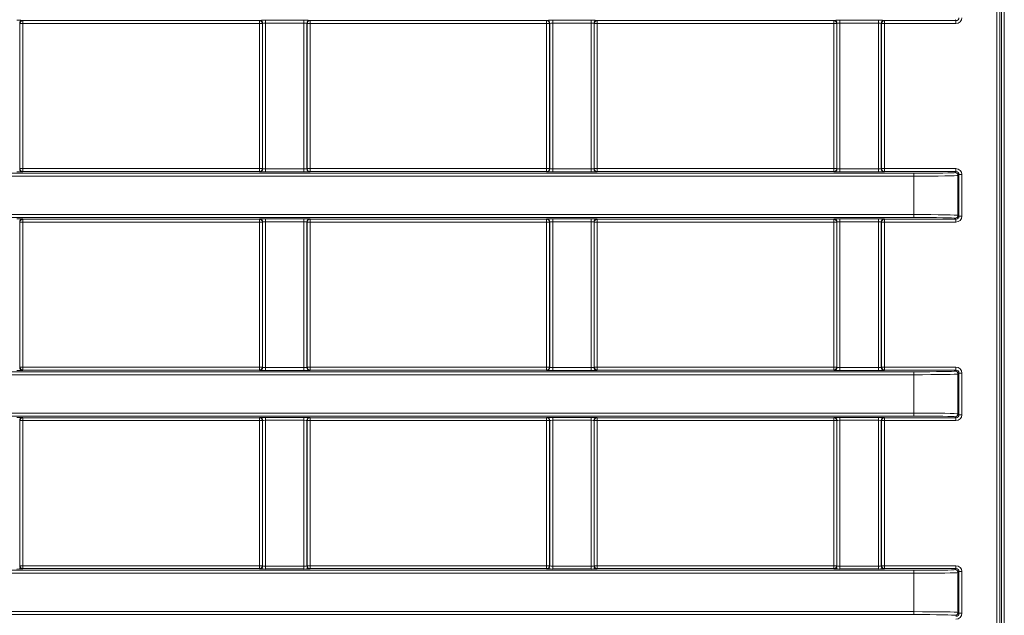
# Model space of a CAD drawing. Header units: millimetres. Extents: x 0 to 1118, y 0 to 864.
# Tile 296 of 390: x 927 to 944, y 408 to 418. Entities that reach past the tile are written whole.
import ezdxf

# ---------------------------------------------------------------- set-up
doc = ezdxf.new("R2010")
doc.units = ezdxf.units.MM

msp = doc.modelspace()

# ---------------------------------------------------------------- linework, layer by layer
at = {"color": 9, "linetype": 'Continuous', "lineweight": 0}
for p, q in [((943.4303, 389.1676), (943.4303, 451.5096)), ((943.4803, 451.5096), (943.4803, 389.1676)), ((943.5085, 389.1395), (943.5085, 451.5378)), ((943.5585, 451.5378), (943.5585, 389.1395)), ((926.8452, 418.2088), (926.8452, 415.7385)), ((926.8494, 418.2046), (926.8452, 418.2088)), ((926.8494, 415.7426), (926.8494, 418.2046)), ((926.8994, 418.2046), (926.8494, 418.2046)), ((926.8952, 418.2588), (926.8994, 418.2546)), ((926.8994, 418.2546), (930.9143, 418.2546)), ((926.8994, 418.2546), (926.8994, 418.2046)), ((930.9143, 418.2046), (926.8994, 418.2046)), ((926.8994, 418.2046), (926.8994, 415.7426)), ((930.9143, 418.2546), (930.9185, 418.2588)), ((930.9143, 418.2546), (930.9143, 418.2046)), ((930.9143, 415.7426), (930.9143, 418.2046)), ((930.9643, 418.2046), (930.9143, 418.2046)), ((930.9685, 418.2088), (930.9643, 418.2046)), ((930.9643, 418.2046), (930.9643, 415.7426)), ((930.9685, 415.7385), (930.9685, 418.2088)), ((931.0185, 418.2605), (931.6702, 418.2605)), ((931.0185, 418.2605), (931.0185, 418.2105)), ((931.6702, 418.2105), (931.0185, 418.2105)), ((931.0185, 418.2105), (931.0185, 415.7368)), ((931.6702, 418.2605), (931.6702, 418.2105)), ((931.6702, 415.7368), (931.6702, 418.2105)), ((931.7202, 418.2088), (931.7202, 415.7385)), ((931.7244, 418.2046), (931.7202, 418.2088)), ((931.7244, 415.7426), (931.7244, 418.2046)), ((931.7744, 418.2046), (931.7244, 418.2046)), ((931.7702, 418.2588), (931.7744, 418.2546)), ((931.7744, 418.2546), (935.7893, 418.2546)), ((931.7744, 418.2546), (931.7744, 418.2046)), ((935.7893, 418.2046), (931.7744, 418.2046)), ((931.7744, 418.2046), (931.7744, 415.7426)), ((935.7893, 418.2546), (935.7935, 418.2588)), ((935.7893, 418.2546), (935.7893, 418.2046)), ((935.8393, 418.2046), (935.7893, 418.2046)), ((935.7893, 415.7426), (935.7893, 418.2046)), ((935.8435, 418.2088), (935.8393, 418.2046)), ((935.8393, 418.2046), (935.8393, 415.7426)), ((935.8435, 415.7385), (935.8435, 418.2088)), ((935.8935, 418.2605), (936.5452, 418.2605)), ((935.8935, 418.2605), (935.8935, 418.2105)), ((936.5452, 418.2105), (935.8935, 418.2105)), ((935.8935, 418.2105), (935.8935, 415.7368)), ((936.5452, 418.2605), (936.5452, 418.2105)), ((936.5452, 415.7368), (936.5452, 418.2105)), ((936.5952, 418.2088), (936.5952, 415.7385)), ((936.5994, 418.2046), (936.5952, 418.2088)), ((936.5994, 415.7426), (936.5994, 418.2046)), ((936.6494, 418.2046), (936.5994, 418.2046)), ((936.6452, 418.2588), (936.6494, 418.2546)), ((936.6494, 418.2546), (940.6643, 418.2546)), ((936.6494, 418.2546), (936.6494, 418.2046)), ((940.6643, 418.2046), (936.6494, 418.2046)), ((936.6494, 418.2046), (936.6494, 415.7426)), ((940.6643, 418.2546), (940.6685, 418.2588)), ((940.6643, 418.2546), (940.6643, 418.2046)), ((940.7143, 418.2046), (940.6643, 418.2046)), ((940.6643, 415.7426), (940.6643, 418.2046)), ((940.7185, 418.2088), (940.7143, 418.2046)), ((940.7143, 418.2046), (940.7143, 415.7426)), ((940.7185, 415.7385), (940.7185, 418.2088)), ((940.7685, 418.2605), (941.4202, 418.2605)), ((940.7685, 418.2605), (940.7685, 418.2105)), ((941.4202, 418.2105), (940.7685, 418.2105)), ((940.7685, 418.2105), (940.7685, 415.7368)), ((941.4202, 418.2605), (941.4202, 418.2105)), ((941.4202, 415.7368), (941.4202, 418.2105)), ((941.4702, 418.2088), (941.4702, 415.7385)), ((941.4744, 418.2046), (941.4702, 418.2088)), ((941.4744, 415.7426), (941.4744, 418.2046)), ((941.5244, 418.2046), (941.4744, 418.2046)), ((941.5202, 418.2588), (941.5244, 418.2546)), ((941.5244, 418.2546), (942.7384, 418.2546)), ((941.5244, 418.2046), (941.5244, 418.2546)), ((942.7384, 418.2046), (941.5244, 418.2046)), ((941.5244, 418.2046), (941.5244, 415.7426)), ((942.7384, 418.2546), (942.7222, 418.2708)), ((942.7384, 418.2046), (942.7384, 418.2546)), ((910.9564, 415.6645), (942.0223, 415.6645)), ((926.8452, 415.7385), (926.8494, 415.7426)), ((926.8994, 415.7426), (926.8494, 415.7426)), ((926.8994, 415.6927), (926.8952, 415.6885)), ((926.8994, 415.7426), (930.9143, 415.7426)), ((926.8994, 415.7426), (926.8994, 415.6927)), ((930.9143, 415.6927), (926.8994, 415.6927)), ((930.9143, 415.7426), (930.9143, 415.6927)), ((930.9643, 415.7426), (930.9143, 415.7426)), ((930.9185, 415.6885), (930.9143, 415.6927)), ((930.9643, 415.7426), (930.9685, 415.7385)), ((931.0185, 415.7368), (931.0185, 415.6868)), ((931.0185, 415.7368), (931.6702, 415.7368)), ((931.6702, 415.6868), (931.0185, 415.6868)), ((931.6702, 415.7368), (931.6702, 415.6868)), ((931.7202, 415.7385), (931.7244, 415.7426)), ((931.7744, 415.7426), (931.7244, 415.7426)), ((931.7744, 415.6927), (931.7702, 415.6885)), ((931.7744, 415.7426), (935.7893, 415.7426)), ((931.7744, 415.7426), (931.7744, 415.6927)), ((935.7893, 415.6927), (931.7744, 415.6927)), ((935.7893, 415.7426), (935.7893, 415.6927)), ((935.8393, 415.7426), (935.7893, 415.7426)), ((935.7935, 415.6885), (935.7893, 415.6927)), ((935.8393, 415.7426), (935.8435, 415.7385)), ((935.8935, 415.7368), (935.8935, 415.6868)), ((935.8935, 415.7368), (936.5452, 415.7368)), ((936.5452, 415.6868), (935.8935, 415.6868)), ((936.5452, 415.7368), (936.5452, 415.6868)), ((936.5952, 415.7385), (936.5994, 415.7426)), ((936.6494, 415.7426), (936.5994, 415.7426)), ((936.6494, 415.6927), (936.6452, 415.6885)), ((936.6494, 415.7426), (940.6643, 415.7426)), ((936.6494, 415.7426), (936.6494, 415.6927)), ((940.6643, 415.6927), (936.6494, 415.6927)), ((940.6643, 415.7426), (940.6643, 415.6927)), ((940.7143, 415.7426), (940.6643, 415.7426)), ((940.6685, 415.6885), (940.6643, 415.6927)), ((940.7143, 415.7426), (940.7185, 415.7385)), ((940.7685, 415.7368), (940.7685, 415.6868)), ((940.7685, 415.7368), (941.4202, 415.7368)), ((941.4202, 415.6868), (940.7685, 415.6868)), ((941.4202, 415.7368), (941.4202, 415.6868)), ((941.4702, 415.7385), (941.4744, 415.7426)), ((941.5244, 415.7426), (941.4744, 415.7426)), ((941.5244, 415.6927), (941.5202, 415.6885)), ((941.5244, 415.7426), (942.7384, 415.7426)), ((941.5244, 415.7426), (941.5244, 415.6927)), ((942.7384, 415.6927), (941.5244, 415.6927)), ((942.0223, 415.6645), (942.0223, 415.6145)), ((942.7222, 415.6765), (942.7384, 415.6927)), ((942.7384, 415.7426), (942.7384, 415.6927)), ((942.0223, 415.6145), (910.9564, 415.6145)), ((942.0223, 414.9628), (942.0223, 415.6145)), ((942.7884, 415.6427), (942.7722, 415.6265)), ((942.7722, 415.6265), (942.7722, 414.9507)), ((942.7884, 414.9346), (942.7884, 415.6427)), ((942.8384, 415.6427), (942.7884, 415.6427)), ((942.8384, 415.6427), (942.8384, 414.9346)), ((910.9564, 414.9628), (942.0223, 414.9628)), ((942.0223, 414.9128), (910.9564, 414.9128)), ((926.8452, 414.8388), (926.8452, 412.3685)), ((926.8494, 414.8346), (926.8452, 414.8388)), ((926.8494, 412.3726), (926.8494, 414.8346)), ((926.8994, 414.8346), (926.8494, 414.8346)), ((926.8952, 414.8888), (926.8994, 414.8846)), ((926.8994, 414.8846), (930.9143, 414.8846)), ((926.8994, 414.8846), (926.8994, 414.8346)), ((930.9143, 414.8346), (926.8994, 414.8346)), ((926.8994, 414.8346), (926.8994, 412.3726)), ((930.9143, 414.8846), (930.9185, 414.8888)), ((930.9143, 414.8846), (930.9143, 414.8346)), ((930.9643, 414.8346), (930.9143, 414.8346)), ((930.9143, 412.3726), (930.9143, 414.8346)), ((930.9685, 414.8388), (930.9643, 414.8346)), ((930.9643, 414.8346), (930.9643, 412.3726)), ((930.9685, 412.3685), (930.9685, 414.8388)), ((931.0185, 414.8905), (931.6702, 414.8905)), ((931.0185, 414.8905), (931.0185, 414.8405)), ((931.6702, 414.8405), (931.0185, 414.8405)), ((931.0185, 414.8405), (931.0185, 412.3668)), ((931.6702, 414.8905), (931.6702, 414.8405)), ((931.6702, 412.3668), (931.6702, 414.8405)), ((931.7202, 414.8388), (931.7202, 412.3685)), ((931.7244, 414.8346), (931.7202, 414.8388)), ((931.7244, 412.3726), (931.7244, 414.8346)), ((931.7744, 414.8346), (931.7244, 414.8346)), ((931.7702, 414.8888), (931.7744, 414.8846)), ((931.7744, 414.8846), (935.7893, 414.8846)), ((931.7744, 414.8846), (931.7744, 414.8346)), ((935.7893, 414.8346), (931.7744, 414.8346)), ((931.7744, 414.8346), (931.7744, 412.3726)), ((935.7893, 414.8846), (935.7935, 414.8888)), ((935.7893, 414.8846), (935.7893, 414.8346)), ((935.7893, 412.3726), (935.7893, 414.8346)), ((935.8393, 414.8346), (935.7893, 414.8346)), ((935.8435, 414.8388), (935.8393, 414.8346)), ((935.8393, 414.8346), (935.8393, 412.3726)), ((935.8435, 412.3685), (935.8435, 414.8388)), ((935.8935, 414.8905), (936.5452, 414.8905)), ((935.8935, 414.8905), (935.8935, 414.8405)), ((936.5452, 414.8405), (935.8935, 414.8405)), ((935.8935, 414.8405), (935.8935, 412.3668)), ((936.5452, 414.8905), (936.5452, 414.8405)), ((936.5452, 412.3668), (936.5452, 414.8405)), ((936.5952, 414.8388), (936.5952, 412.3685)), ((936.5994, 414.8346), (936.5952, 414.8388)), ((936.5994, 412.3726), (936.5994, 414.8346)), ((936.6494, 414.8346), (936.5994, 414.8346)), ((936.6452, 414.8888), (936.6494, 414.8846)), ((936.6494, 414.8846), (940.6643, 414.8846)), ((936.6494, 414.8846), (936.6494, 414.8346)), ((940.6643, 414.8346), (936.6494, 414.8346)), ((936.6494, 414.8346), (936.6494, 412.3726)), ((940.6643, 414.8846), (940.6685, 414.8888)), ((940.6643, 414.8846), (940.6643, 414.8346)), ((940.7143, 414.8346), (940.6643, 414.8346)), ((940.6643, 412.3726), (940.6643, 414.8346)), ((940.7185, 414.8388), (940.7143, 414.8346)), ((940.7143, 414.8346), (940.7143, 412.3726)), ((940.7185, 412.3685), (940.7185, 414.8388)), ((940.7685, 414.8905), (941.4202, 414.8905)), ((940.7685, 414.8905), (940.7685, 414.8405)), ((941.4202, 414.8405), (940.7685, 414.8405)), ((940.7685, 414.8405), (940.7685, 412.3668)), ((941.4202, 414.8905), (941.4202, 414.8405)), ((941.4202, 412.3668), (941.4202, 414.8405)), ((941.4702, 414.8388), (941.4702, 412.3685)), ((941.4744, 414.8346), (941.4702, 414.8388)), ((941.4744, 412.3726), (941.4744, 414.8346)), ((941.5244, 414.8346), (941.4744, 414.8346)), ((941.5202, 414.8888), (941.5244, 414.8846)), ((941.5244, 414.8846), (942.7384, 414.8846)), ((941.5244, 414.8346), (941.5244, 414.8846)), ((942.7384, 414.8346), (941.5244, 414.8346)), ((941.5244, 414.8346), (941.5244, 412.3726)), ((942.0223, 414.9628), (942.0223, 414.9128)), ((942.7384, 414.8846), (942.7222, 414.9008)), ((942.7384, 414.8346), (942.7384, 414.8846)), ((942.7722, 414.9507), (942.7884, 414.9346)), ((942.8384, 414.9346), (942.7884, 414.9346)), ((926.8452, 412.3685), (926.8494, 412.3726)), ((926.8994, 412.3726), (926.8494, 412.3726)), ((926.8994, 412.3227), (926.8952, 412.3185)), ((926.8994, 412.3726), (930.9143, 412.3726)), ((926.8994, 412.3726), (926.8994, 412.3227)), ((930.9143, 412.3227), (926.8994, 412.3227)), ((930.9143, 412.3726), (930.9143, 412.3227)), ((930.9643, 412.3726), (930.9143, 412.3726)), ((930.9185, 412.3185), (930.9143, 412.3227)), ((930.9643, 412.3726), (930.9685, 412.3685)), ((931.0185, 412.3668), (931.0185, 412.3168)), ((931.0185, 412.3668), (931.6702, 412.3668)), ((931.6702, 412.3168), (931.0185, 412.3168)), ((931.6702, 412.3668), (931.6702, 412.3168)), ((931.7202, 412.3685), (931.7244, 412.3726)), ((931.7744, 412.3726), (931.7244, 412.3726)), ((931.7744, 412.3227), (931.7702, 412.3185)), ((931.7744, 412.3726), (935.7893, 412.3726)), ((931.7744, 412.3726), (931.7744, 412.3227)), ((935.7893, 412.3227), (931.7744, 412.3227)), ((935.7893, 412.3726), (935.7893, 412.3227)), ((935.8393, 412.3726), (935.7893, 412.3726)), ((935.7935, 412.3185), (935.7893, 412.3227)), ((935.8393, 412.3726), (935.8435, 412.3685)), ((935.8935, 412.3668), (935.8935, 412.3168)), ((935.8935, 412.3668), (936.5452, 412.3668)), ((936.5452, 412.3168), (935.8935, 412.3168)), ((936.5452, 412.3668), (936.5452, 412.3168)), ((936.5952, 412.3685), (936.5994, 412.3726)), ((936.6494, 412.3726), (936.5994, 412.3726)), ((936.6494, 412.3227), (936.6452, 412.3185)), ((936.6494, 412.3726), (940.6643, 412.3726)), ((936.6494, 412.3726), (936.6494, 412.3227)), ((940.6643, 412.3227), (936.6494, 412.3227)), ((940.6643, 412.3726), (940.6643, 412.3227)), ((940.7143, 412.3726), (940.6643, 412.3726)), ((940.6685, 412.3185), (940.6643, 412.3227)), ((940.7143, 412.3726), (940.7185, 412.3685)), ((940.7685, 412.3668), (940.7685, 412.3168)), ((940.7685, 412.3668), (941.4202, 412.3668)), ((941.4202, 412.3168), (940.7685, 412.3168)), ((941.4202, 412.3668), (941.4202, 412.3168)), ((941.4702, 412.3685), (941.4744, 412.3726)), ((941.5244, 412.3726), (941.4744, 412.3726)), ((941.5244, 412.3227), (941.5202, 412.3185)), ((941.5244, 412.3726), (942.7384, 412.3726)), ((941.5244, 412.3726), (941.5244, 412.3227)), ((942.7384, 412.3227), (941.5244, 412.3227)), ((942.7222, 412.3065), (942.7384, 412.3227)), ((942.7384, 412.3726), (942.7384, 412.3227)), ((910.9564, 412.2945), (942.0223, 412.2945)), ((942.0223, 412.2445), (910.9564, 412.2445)), ((942.0223, 412.2945), (942.0223, 412.2445)), ((942.0223, 411.5928), (942.0223, 412.2445)), ((942.7884, 412.2727), (942.7722, 412.2565)), ((942.7722, 412.2565), (942.7722, 411.5807)), ((942.7884, 411.5646), (942.7884, 412.2727)), ((942.8384, 412.2727), (942.7884, 412.2727)), ((942.8384, 412.2727), (942.8384, 411.5646)), ((910.9564, 411.5928), (942.0223, 411.5928)), ((942.0223, 411.5428), (910.9564, 411.5428)), ((926.8952, 411.5188), (926.8994, 411.5146)), ((926.8994, 411.5146), (930.9143, 411.5146)), ((926.8994, 411.5146), (926.8994, 411.4646)), ((930.9143, 411.5146), (930.9185, 411.5188)), ((930.9143, 411.5146), (930.9143, 411.4646)), ((931.0185, 411.5205), (931.6702, 411.5205)), ((931.0185, 411.5205), (931.0185, 411.4705)), ((931.6702, 411.5205), (931.6702, 411.4705)), ((931.7702, 411.5188), (931.7744, 411.5146)), ((931.7744, 411.5146), (935.7893, 411.5146)), ((931.7744, 411.5146), (931.7744, 411.4646)), ((935.7893, 411.5146), (935.7935, 411.5188)), ((935.7893, 411.5146), (935.7893, 411.4646)), ((935.8935, 411.5205), (936.5452, 411.5205)), ((935.8935, 411.5205), (935.8935, 411.4705)), ((936.5452, 411.5205), (936.5452, 411.4705)), ((936.6452, 411.5188), (936.6494, 411.5146)), ((936.6494, 411.5146), (940.6643, 411.5146)), ((936.6494, 411.5146), (936.6494, 411.4646)), ((940.6643, 411.5146), (940.6685, 411.5188)), ((940.6643, 411.5146), (940.6643, 411.4646)), ((940.7685, 411.5205), (941.4202, 411.5205)), ((940.7685, 411.5205), (940.7685, 411.4705)), ((941.4202, 411.5205), (941.4202, 411.4705)), ((941.5202, 411.5188), (941.5244, 411.5146)), ((941.5244, 411.5146), (942.7384, 411.5146)), ((941.5244, 411.4646), (941.5244, 411.5146)), ((942.0223, 411.5928), (942.0223, 411.5428)), ((942.7384, 411.5146), (942.7222, 411.5308)), ((942.7384, 411.4646), (942.7384, 411.5146)), ((942.7722, 411.5807), (942.7884, 411.5646)), ((942.8384, 411.5646), (942.7884, 411.5646)), ((926.8452, 411.4688), (926.8452, 408.9985)), ((926.8494, 411.4646), (926.8452, 411.4688)), ((926.8494, 409.0026), (926.8494, 411.4646)), ((926.8994, 411.4646), (926.8494, 411.4646)), ((930.9143, 411.4646), (926.8994, 411.4646)), ((926.8994, 411.4646), (926.8994, 409.0026)), ((930.9643, 411.4646), (930.9143, 411.4646)), ((930.9143, 409.0026), (930.9143, 411.4646)), ((930.9685, 411.4688), (930.9643, 411.4646)), ((930.9643, 411.4646), (930.9643, 409.0026)), ((930.9685, 408.9985), (930.9685, 411.4688)), ((931.6702, 411.4705), (931.0185, 411.4705)), ((931.0185, 411.4705), (931.0185, 408.9968)), ((931.6702, 408.9968), (931.6702, 411.4705)), ((931.7202, 411.4688), (931.7202, 408.9985)), ((931.7244, 411.4646), (931.7202, 411.4688)), ((931.7244, 409.0026), (931.7244, 411.4646)), ((931.7744, 411.4646), (931.7244, 411.4646)), ((935.7893, 411.4646), (931.7744, 411.4646)), ((931.7744, 411.4646), (931.7744, 409.0026)), ((935.8393, 411.4646), (935.7893, 411.4646)), ((935.7893, 409.0026), (935.7893, 411.4646)), ((935.8435, 411.4688), (935.8393, 411.4646)), ((935.8393, 411.4646), (935.8393, 409.0026)), ((935.8435, 408.9985), (935.8435, 411.4688)), ((936.5452, 411.4705), (935.8935, 411.4705)), ((935.8935, 411.4705), (935.8935, 408.9968)), ((936.5452, 408.9968), (936.5452, 411.4705)), ((936.5952, 411.4688), (936.5952, 408.9985)), ((936.5994, 411.4646), (936.5952, 411.4688)), ((936.5994, 409.0026), (936.5994, 411.4646)), ((936.6494, 411.4646), (936.5994, 411.4646)), ((940.6643, 411.4646), (936.6494, 411.4646)), ((936.6494, 411.4646), (936.6494, 409.0026)), ((940.6643, 409.0026), (940.6643, 411.4646)), ((940.7143, 411.4646), (940.6643, 411.4646)), ((940.7185, 411.4688), (940.7143, 411.4646)), ((940.7143, 411.4646), (940.7143, 409.0026)), ((940.7185, 408.9985), (940.7185, 411.4688)), ((941.4202, 411.4705), (940.7685, 411.4705)), ((940.7685, 411.4705), (940.7685, 408.9968)), ((941.4202, 408.9968), (941.4202, 411.4705)), ((941.4702, 411.4688), (941.4702, 408.9985)), ((941.4744, 411.4646), (941.4702, 411.4688)), ((941.4744, 409.0026), (941.4744, 411.4646)), ((941.5244, 411.4646), (941.4744, 411.4646)), ((942.7384, 411.4646), (941.5244, 411.4646)), ((941.5244, 411.4646), (941.5244, 409.0026)), ((926.8452, 408.9985), (926.8494, 409.0026)), ((926.8994, 409.0026), (926.8494, 409.0026)), ((926.8994, 409.0026), (930.9143, 409.0026)), ((926.8994, 409.0026), (926.8994, 408.9527)), ((930.9143, 409.0026), (930.9143, 408.9527)), ((930.9643, 409.0026), (930.9143, 409.0026)), ((930.9643, 409.0026), (930.9685, 408.9985)), ((931.0185, 408.9968), (931.0185, 408.9468)), ((931.0185, 408.9968), (931.6702, 408.9968)), ((931.6702, 408.9968), (931.6702, 408.9468)), ((931.7202, 408.9985), (931.7244, 409.0026)), ((931.7744, 409.0026), (931.7244, 409.0026)), ((931.7744, 409.0026), (935.7893, 409.0026)), ((931.7744, 409.0026), (931.7744, 408.9527)), ((935.7893, 409.0026), (935.7893, 408.9527)), ((935.8393, 409.0026), (935.7893, 409.0026)), ((935.8393, 409.0026), (935.8435, 408.9985)), ((935.8935, 408.9968), (935.8935, 408.9468)), ((935.8935, 408.9968), (936.5452, 408.9968)), ((936.5452, 408.9968), (936.5452, 408.9468)), ((936.5952, 408.9985), (936.5994, 409.0026)), ((936.6494, 409.0026), (936.5994, 409.0026)), ((936.6494, 409.0026), (940.6643, 409.0026)), ((936.6494, 409.0026), (936.6494, 408.9527)), ((940.7143, 409.0026), (940.6643, 409.0026)), ((940.6643, 409.0026), (940.6643, 408.9527)), ((940.7143, 409.0026), (940.7185, 408.9985)), ((940.7685, 408.9968), (940.7685, 408.9468)), ((940.7685, 408.9968), (941.4202, 408.9968)), ((941.4202, 408.9968), (941.4202, 408.9468)), ((941.4702, 408.9985), (941.4744, 409.0026)), ((941.5244, 409.0026), (941.4744, 409.0026)), ((941.5244, 409.0026), (942.7384, 409.0026)), ((941.5244, 409.0026), (941.5244, 408.9527)), ((942.7384, 409.0026), (942.7384, 408.9527)), ((910.9564, 408.9245), (942.0223, 408.9245)), ((942.0223, 408.8745), (910.9564, 408.8745)), ((926.8994, 408.9527), (926.8952, 408.9485)), ((930.9143, 408.9527), (926.8994, 408.9527)), ((930.9185, 408.9485), (930.9143, 408.9527)), ((931.6702, 408.9468), (931.0185, 408.9468)), ((931.7744, 408.9527), (931.7702, 408.9485)), ((935.7893, 408.9527), (931.7744, 408.9527)), ((935.7935, 408.9485), (935.7893, 408.9527)), ((936.5452, 408.9468), (935.8935, 408.9468)), ((936.6494, 408.9527), (936.6452, 408.9485)), ((940.6643, 408.9527), (936.6494, 408.9527)), ((940.6685, 408.9485), (940.6643, 408.9527)), ((941.4202, 408.9468), (940.7685, 408.9468)), ((941.5244, 408.9527), (941.5202, 408.9485)), ((942.7384, 408.9527), (941.5244, 408.9527)), ((942.0223, 408.9245), (942.0223, 408.8745)), ((942.0223, 408.2228), (942.0223, 408.8745)), ((942.7222, 408.9365), (942.7384, 408.9527)), ((942.7884, 408.9027), (942.7722, 408.8865)), ((942.7722, 408.8865), (942.7722, 408.2107)), ((942.7884, 408.1946), (942.7884, 408.9027)), ((942.8384, 408.9027), (942.7884, 408.9027)), ((942.8384, 408.9027), (942.8384, 408.1946)), ((910.9564, 408.2228), (942.0223, 408.2228)), ((942.0223, 408.1728), (910.9564, 408.1728)), ((942.0223, 408.2228), (942.0223, 408.1728)), ((942.7722, 408.2107), (942.7884, 408.1946)), ((942.8384, 408.1946), (942.7884, 408.1946))]:
    msp.add_line(p, q, dxfattribs=at)
for centre, start, end in [((926.8952, 418.2088), 90.02044, 179.97956), ((926.8994, 418.2046), 90.02044, 179.97956), ((930.9143, 418.2046), 0.02044, 89.97956), ((930.9185, 418.2088), 0.02044, 89.97956), ((931.7702, 418.2088), 90.02044, 179.97956), ((931.7744, 418.2046), 90.02044, 179.97956), ((935.7893, 418.2046), 0.02044, 89.97956), ((935.7935, 418.2088), 0.02044, 89.97956), ((936.6452, 418.2088), 90.02044, 179.97956), ((936.6494, 418.2046), 90.02044, 179.97956), ((940.6643, 418.2046), 0.02044, 89.97956), ((940.6685, 418.2088), 0.02044, 89.97956), ((941.5202, 418.2088), 90.02044, 179.97956), ((941.5244, 418.2046), 90.02044, 179.97956), ((926.8952, 415.7385), 180.02044, 269.97956), ((926.8994, 415.7427), 180.02044, 269.97956), ((930.9143, 415.7427), 270.02044, 359.97956), ((930.9185, 415.7385), 270.02044, 359.97956), ((931.7702, 415.7385), 180.02044, 269.97956), ((931.7744, 415.7427), 180.02044, 269.97956), ((935.7893, 415.7427), 270.02044, 359.97956), ((935.7935, 415.7385), 270.02044, 359.97956), ((936.6452, 415.7385), 180.02044, 269.97956), ((936.6494, 415.7427), 180.02044, 269.97956), ((940.6643, 415.7427), 270.02044, 359.97956), ((940.6685, 415.7385), 270.02044, 359.97956), ((941.5202, 415.7385), 180.02044, 269.97956), ((941.5244, 415.7427), 180.02044, 269.97956), ((942.7222, 415.6265), 0.02044, 89.97956), ((926.8952, 414.8388), 90.02044, 179.97956), ((926.8994, 414.8346), 90.02044, 179.97956), ((930.9143, 414.8346), 0.02044, 89.97956), ((930.9185, 414.8388), 0.02044, 89.97956), ((931.7702, 414.8388), 90.02044, 179.97956), ((931.7744, 414.8346), 90.02044, 179.97956), ((935.7893, 414.8346), 0.02044, 89.97956), ((935.7935, 414.8388), 0.02044, 89.97956), ((936.6452, 414.8388), 90.02044, 179.97956), ((936.6494, 414.8346), 90.02044, 179.97956), ((940.6643, 414.8346), 0.02044, 89.97956), ((940.6685, 414.8388), 0.02044, 89.97956), ((941.5202, 414.8388), 90.02044, 179.97956), ((941.5244, 414.8346), 90.02044, 179.97956), ((942.7222, 414.9508), 270.02044, 359.97956), ((926.8952, 412.3685), 180.02044, 269.97956), ((926.8994, 412.3727), 180.02044, 269.97956), ((930.9143, 412.3727), 270.02044, 359.97956), ((930.9185, 412.3685), 270.02044, 359.97956), ((931.7702, 412.3685), 180.02044, 269.97956), ((931.7744, 412.3727), 180.02044, 269.97956), ((935.7893, 412.3727), 270.02044, 359.97956), ((935.7935, 412.3685), 270.02044, 359.97956), ((936.6452, 412.3685), 180.02044, 269.97956), ((936.6494, 412.3727), 180.02044, 269.97956), ((940.6643, 412.3727), 270.02044, 359.97956), ((940.6685, 412.3685), 270.02044, 359.97956), ((941.5202, 412.3685), 180.02044, 269.97956), ((941.5244, 412.3727), 180.02044, 269.97956), ((942.7222, 412.2565), 0.02044, 89.97956), ((926.8952, 411.4688), 90.02044, 179.97956), ((926.8994, 411.4646), 90.02044, 179.97956), ((930.9143, 411.4646), 0.02044, 89.97956), ((930.9185, 411.4688), 0.02044, 89.97956), ((931.7702, 411.4688), 90.02044, 179.97956), ((931.7744, 411.4646), 90.02044, 179.97956), ((935.7893, 411.4646), 0.02044, 89.97956), ((935.7935, 411.4688), 0.02044, 89.97956), ((936.6452, 411.4688), 90.02044, 179.97956), ((936.6494, 411.4646), 90.02044, 179.97956), ((940.6643, 411.4646), 0.02044, 89.97956), ((940.6685, 411.4688), 0.02044, 89.97956), ((941.5202, 411.4688), 90.02044, 179.97956), ((941.5244, 411.4646), 90.02044, 179.97956), ((942.7222, 411.5808), 270.02044, 359.97956), ((926.8952, 408.9985), 180.02044, 269.97956), ((926.8994, 409.0027), 180.02044, 269.97956), ((930.9143, 409.0027), 270.02044, 359.97956), ((930.9185, 408.9985), 270.02044, 359.97956), ((931.7702, 408.9985), 180.02044, 269.97956), ((931.7744, 409.0027), 180.02044, 269.97956), ((935.7893, 409.0027), 270.02044, 359.97956), ((935.7935, 408.9985), 270.02044, 359.97956), ((936.6452, 408.9985), 180.02044, 269.97956), ((936.6494, 409.0027), 180.02044, 269.97956), ((940.6643, 409.0027), 270.02044, 359.97956), ((940.6685, 408.9985), 270.02044, 359.97956), ((941.5202, 408.9985), 180.02044, 269.97956), ((941.5244, 409.0027), 180.02044, 269.97956), ((942.7222, 408.8865), 0.02044, 89.97956), ((942.7222, 408.2108), 270.02044, 359.97956)]:
    msp.add_arc(centre, 0.05, start, end, dxfattribs=at)
for centre, major_axis, ratio, start_param, end_param in [((926.7952, 418.2587), (0.1, 0), 0.0174551, 0.0174533, 1.5707963), ((931.0185, 418.2587), (0.1, 0), 0.0174551, 1.5707963, 3.1241394), ((931.0185, 418.2087), (0.05, 0), 0.0349101, 1.5707963, 3.1241394), ((931.6702, 418.2587), (0.1, 0), 0.0174551, 0.0174533, 1.5707963), ((931.6702, 418.2087), (0.05, 0), 0.0349101, 0.0174533, 1.5707963), ((935.8935, 418.2587), (0.1, 0), 0.0174551, 1.5707963, 3.1241394), ((935.8935, 418.2087), (0.05, 0), 0.0349101, 1.5707963, 3.1241394), ((936.5452, 418.2587), (0.1, 0), 0.0174551, 0.0174533, 1.5707963), ((936.5452, 418.2087), (0.05, 0), 0.0349101, 0.0174533, 1.5707963), ((940.7685, 418.2587), (0.1, 0), 0.0174551, 1.5707963, 3.1241394), ((940.7685, 418.2087), (0.05, 0), 0.0349101, 1.5707963, 3.1241394), ((941.4202, 418.2587), (0.1, 0), 0.0174551, 0.0174533, 1.5707963), ((941.4202, 418.2087), (0.05, 0), 0.0349101, 0.0174533, 1.5707963), ((942.7384, 418.3046), (0.0354, -0.0354), 0.999087, 5.4979394, 7.0684312), ((942.7384, 418.3046), (-0.0707, 0.0707), 0.9996955, 2.3563468, 3.9268385), ((926.7952, 415.6885), (0.1, 0), 0.0174551, 4.712389, 6.265732), ((931.0185, 415.6885), (0.1, 0), 0.0174551, 3.1590459, 4.712389), ((931.0185, 415.7385), (0.05, 0), 0.0349101, 3.1590459, 4.712389), ((931.6702, 415.7385), (0.05, 0), 0.0349101, 4.712389, 6.265732), ((931.6702, 415.6885), (0.1, 0), 0.0174551, 4.712389, 6.265732), ((935.8935, 415.6885), (0.1, 0), 0.0174551, 3.1590459, 4.712389), ((935.8935, 415.7385), (0.05, 0), 0.0349101, 3.1590459, 4.712389), ((936.5452, 415.7385), (0.05, 0), 0.0349101, 4.712389, 6.265732), ((936.5452, 415.6885), (0.1, 0), 0.0174551, 4.712389, 6.265732), ((940.7685, 415.6885), (0.1, 0), 0.0174551, 3.1590459, 4.712389), ((940.7685, 415.7385), (0.05, 0), 0.0349101, 3.1590459, 4.712389), ((941.4202, 415.7385), (0.05, 0), 0.0349101, 4.712389, 6.265732), ((941.4202, 415.6885), (0.1, 0), 0.0174551, 4.712389, 6.265732), ((942.0223, 415.6767), (0.7, 0), 0.0174551, 4.712389, 6.265732), ((942.7384, 415.6426), (-0.0707, -0.0707), 0.9996955, 2.3563468, 3.9268385), ((942.7384, 415.6426), (0.0354, 0.0354), 0.999087, 5.4979394, 7.0684312), ((942.0223, 415.6267), (0.75, 0), 0.0162914, 4.712389, 6.265732), ((926.7952, 414.8887), (0.1, 0), 0.0174551, 0.0174533, 1.5707963), ((931.0185, 414.8887), (0.1, 0), 0.0174551, 1.5707963, 3.1241394), ((931.0185, 414.8387), (0.05, 0), 0.0349101, 1.5707963, 3.1241394), ((931.6702, 414.8887), (0.1, 0), 0.0174551, 0.0174533, 1.5707963), ((931.6702, 414.8387), (0.05, 0), 0.0349101, 0.0174533, 1.5707963), ((935.8935, 414.8887), (0.1, 0), 0.0174551, 1.5707963, 3.1241394), ((935.8935, 414.8387), (0.05, 0), 0.0349101, 1.5707963, 3.1241394), ((936.5452, 414.8887), (0.1, 0), 0.0174551, 0.0174533, 1.5707963), ((936.5452, 414.8387), (0.05, 0), 0.0349101, 0.0174533, 1.5707963), ((940.7685, 414.8887), (0.1, 0), 0.0174551, 1.5707963, 3.1241394), ((940.7685, 414.8387), (0.05, 0), 0.0349101, 1.5707963, 3.1241394), ((941.4202, 414.8887), (0.1, 0), 0.0174551, 0.0174533, 1.5707963), ((941.4202, 414.8387), (0.05, 0), 0.0349101, 0.0174533, 1.5707963), ((942.0223, 414.9505), (0.75, 0), 0.0162914, 0.0174533, 1.5707963), ((942.0223, 414.9005), (0.7, 0), 0.0174551, 0.0174533, 1.5707963), ((942.7384, 414.9346), (0.0354, -0.0354), 0.999087, 5.4979394, 7.0684312), ((942.7384, 414.9346), (-0.0707, 0.0707), 0.9996955, 2.3563468, 3.9268385), ((926.7952, 412.3185), (0.1, 0), 0.0174551, 4.712389, 6.265732), ((931.0185, 412.3185), (0.1, 0), 0.0174551, 3.1590459, 4.712389), ((931.0185, 412.3685), (0.05, 0), 0.0349101, 3.1590459, 4.712389), ((931.6702, 412.3685), (0.05, 0), 0.0349101, 4.712389, 6.265732), ((931.6702, 412.3185), (0.1, 0), 0.0174551, 4.712389, 6.265732), ((935.8935, 412.3185), (0.1, 0), 0.0174551, 3.1590459, 4.712389), ((935.8935, 412.3685), (0.05, 0), 0.0349101, 3.1590459, 4.712389), ((936.5452, 412.3685), (0.05, 0), 0.0349101, 4.712389, 6.265732), ((936.5452, 412.3185), (0.1, 0), 0.0174551, 4.712389, 6.265732), ((940.7685, 412.3185), (0.1, 0), 0.0174551, 3.1590459, 4.712389), ((940.7685, 412.3685), (0.05, 0), 0.0349101, 3.1590459, 4.712389), ((941.4202, 412.3685), (0.05, 0), 0.0349101, 4.712389, 6.265732), ((941.4202, 412.3185), (0.1, 0), 0.0174551, 4.712389, 6.265732), ((942.7384, 412.2726), (-0.0707, -0.0707), 0.9996955, 2.3563468, 3.9268385), ((942.7384, 412.2726), (0.0354, 0.0354), 0.999087, 5.4979394, 7.0684312), ((942.0223, 412.3067), (0.7, 0), 0.0174551, 4.712389, 6.265732), ((942.0223, 412.2567), (0.75, 0), 0.0162914, 4.712389, 6.265732), ((926.7952, 411.5187), (0.1, 0), 0.0174551, 0.0174533, 1.5707963), ((931.0185, 411.5187), (0.1, 0), 0.0174551, 1.5707963, 3.1241394), ((931.6702, 411.5187), (0.1, 0), 0.0174551, 0.0174533, 1.5707963), ((935.8935, 411.5187), (0.1, 0), 0.0174551, 1.5707963, 3.1241394), ((936.5452, 411.5187), (0.1, 0), 0.0174551, 0.0174533, 1.5707963), ((940.7685, 411.5187), (0.1, 0), 0.0174551, 1.5707963, 3.1241394), ((941.4202, 411.5187), (0.1, 0), 0.0174551, 0.0174533, 1.5707963), ((942.0223, 411.5805), (0.75, 0), 0.0162914, 0.0174533, 1.5707963), ((942.0223, 411.5305), (0.7, 0), 0.0174551, 0.0174533, 1.5707963), ((942.7384, 411.5646), (0.0354, -0.0354), 0.999087, 5.4979394, 7.0684312), ((942.7384, 411.5646), (-0.0707, 0.0707), 0.9996955, 2.3563468, 3.9268385), ((931.0185, 411.4687), (0.05, 0), 0.0349101, 1.5707963, 3.1241394), ((931.6702, 411.4687), (0.05, 0), 0.0349101, 0.0174533, 1.5707963), ((935.8935, 411.4687), (0.05, 0), 0.0349101, 1.5707963, 3.1241394), ((936.5452, 411.4687), (0.05, 0), 0.0349101, 0.0174533, 1.5707963), ((940.7685, 411.4687), (0.05, 0), 0.0349101, 1.5707963, 3.1241394), ((941.4202, 411.4687), (0.05, 0), 0.0349101, 0.0174533, 1.5707963), ((931.0185, 408.9985), (0.05, 0), 0.0349101, 3.1590459, 4.712389), ((931.6702, 408.9985), (0.05, 0), 0.0349101, 4.712389, 6.265732), ((935.8935, 408.9985), (0.05, 0), 0.0349101, 3.1590459, 4.712389), ((936.5452, 408.9985), (0.05, 0), 0.0349101, 4.712389, 6.265732), ((940.7685, 408.9985), (0.05, 0), 0.0349101, 3.1590459, 4.712389), ((941.4202, 408.9985), (0.05, 0), 0.0349101, 4.712389, 6.265732), ((942.7384, 408.9026), (-0.0707, -0.0707), 0.9996955, 2.3563468, 3.9268385), ((926.7952, 408.9485), (0.1, 0), 0.0174551, 4.712389, 6.265732), ((931.0185, 408.9485), (0.1, 0), 0.0174551, 3.1590459, 4.712389), ((931.6702, 408.9485), (0.1, 0), 0.0174551, 4.712389, 6.265732), ((935.8935, 408.9485), (0.1, 0), 0.0174551, 3.1590459, 4.712389), ((936.5452, 408.9485), (0.1, 0), 0.0174551, 4.712389, 6.265732), ((940.7685, 408.9485), (0.1, 0), 0.0174551, 3.1590459, 4.712389), ((941.4202, 408.9485), (0.1, 0), 0.0174551, 4.712389, 6.265732), ((942.0223, 408.9367), (0.7, 0), 0.0174551, 4.712389, 6.265732), ((942.0223, 408.8867), (0.75, 0), 0.0162914, 4.712389, 6.265732), ((942.7384, 408.9026), (0.0354, 0.0354), 0.999087, 5.4979394, 7.0684312), ((942.0223, 408.2105), (0.75, 0), 0.0162914, 0.0174533, 1.5707963), ((942.0223, 408.1605), (0.7, 0), 0.0174551, 0.0174533, 1.5707963), ((942.7384, 408.1946), (0.0354, -0.0354), 0.999087, 5.4979394, 7.0684312), ((942.7384, 408.1946), (-0.0707, 0.0707), 0.9996955, 2.3563468, 3.9268385)]:
    msp.add_ellipse(centre, major_axis=major_axis, ratio=ratio, start_param=start_param, end_param=end_param, dxfattribs=at)

doc.saveas('drawing.dxf')
